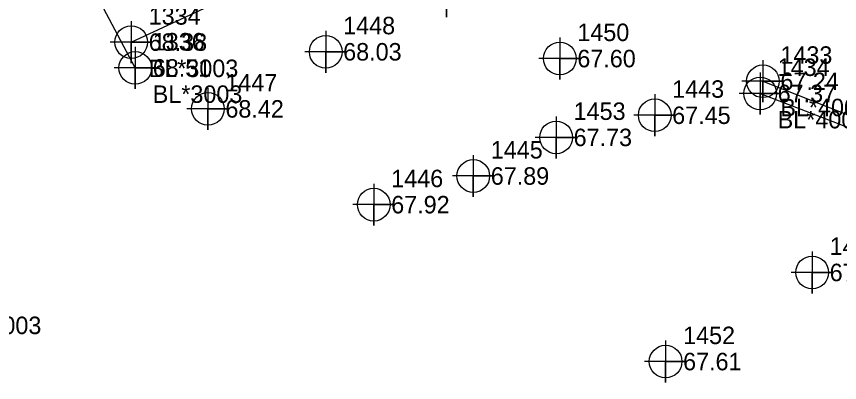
# Model space of a CAD drawing. Extents: x 2062781 to 2066835, y 358981 to 366501.
# Drawn here: x 2066613.7 to 2066731.6, y 366158.4 to 366210.8 of the extents above; entities that cross this region are included whole.
import ezdxf

# ---------------------------------------------------------------- set-up
doc = ezdxf.new("R2010")
doc.units = 0
for name, color, linetype in [('Exist DTM Breakline', 7, 'Continuous'), ('Exist DTM Breakline Cogo Comment', 7, 'Continuous'), ('Exist DTM Breakline Cogo Elevation', 7, 'Continuous'), ('Exist DTM Breakline Cogo Number', 7, 'Continuous'), ('Exist DTM Breakline Cogo Point CELL', 7, 'Continuous'), ('Exist DTM Regular Point CELL', 7, 'Continuous'), ('Exist DTM Regular Point Cogo Elevation', 7, 'Continuous'), ('Exist DTM Regular Point Cogo Number', 7, 'Continuous'), ('Exist DTM Ridgeline', 7, 'Continuous'), ('Exist DTM Ridgeline Cogo Comment', 7, 'Continuous'), ('Exist DTM Ridgeline Cogo Elevation', 7, 'Continuous'), ('Exist DTM Ridgeline Cogo Number', 7, 'Continuous'), ('Exist DTM Ridgeline Cogo Point CELL', 7, 'Continuous'), ('Exist Roads EOP Other', 7, 'Continuous'), ('Exist Roads EOP Other Cogo Comment', 7, 'Continuous'), ('Exist Roads EOP Other Cogo Elevation', 7, 'Continuous'), ('Exist Roads EOP Other Cogo Number', 7, 'Continuous'), ('Exist Roads EOP Other Cogo Point CELL', 7, 'Continuous')]:
    doc.layers.add(name, color=color, linetype=linetype)

msp = doc.modelspace()

# ---------------------------------------------------------------- linework, layer by layer
at = {"layer": 'Exist DTM Breakline'}
msp.add_lwpolyline([(2066720.6, 366201.51), (2066752.02, 366189.07), (2066783.18, 366175.87), (2066796.68, 366170.3)], dxfattribs=at)
at = {"layer": 'Exist DTM Breakline Cogo Point CELL'}
msp.add_lwpolyline([(2066720.6, 366204.51), (2066720.6, 366198.51), (2066720.6, 366201.51), (2066723.6, 366201.51), (2066717.6, 366201.51)], dxfattribs=at)
msp.add_circle((2066720.6, 366201.51), 2.34, dxfattribs=at)
at = {"layer": 'Exist DTM Regular Point CELL'}
for points in [[(2066675.3, 366216.67), (2066675.3, 366210.67), (2066675.3, 366213.67), (2066678.3, 366213.67), (2066672.3, 366213.67)], [(2066658.01, 366208.73), (2066658.01, 366202.73), (2066658.01, 366205.73), (2066661.01, 366205.73), (2066655.01, 366205.73)], [(2066691.53, 366207.76), (2066691.53, 366201.76), (2066691.53, 366204.76), (2066694.53, 366204.76), (2066688.53, 366204.76)], [(2066641.15, 366200.56), (2066641.15, 366194.56), (2066641.15, 366197.56), (2066644.15, 366197.56), (2066638.15, 366197.56)], [(2066705.11, 366199.65), (2066705.11, 366193.65), (2066705.11, 366196.65), (2066708.11, 366196.65), (2066702.11, 366196.65)], [(2066691, 366196.48), (2066691, 366190.48), (2066691, 366193.48), (2066694, 366193.48), (2066688, 366193.48)], [(2066679.14, 366190.96), (2066679.14, 366184.96), (2066679.14, 366187.96), (2066682.14, 366187.96), (2066676.14, 366187.96)], [(2066664.89, 366186.86), (2066664.89, 366180.86), (2066664.89, 366183.86), (2066667.89, 366183.86), (2066661.89, 366183.86)], [(2066727.65, 366177.16), (2066727.65, 366171.16), (2066727.65, 366174.16), (2066730.65, 366174.16), (2066724.65, 366174.16)], [(2066706.67, 366164.41), (2066706.67, 366158.41), (2066706.67, 366161.41), (2066709.67, 366161.41), (2066703.67, 366161.41)]]:
    msp.add_lwpolyline(points, dxfattribs=at)
for centre in [(2066658.01, 366205.73), (2066691.53, 366204.76), (2066641.15, 366197.56), (2066705.11, 366196.65), (2066691, 366193.48), (2066679.14, 366187.96), (2066664.89, 366183.86), (2066727.65, 366174.16), (2066706.67, 366161.41)]:
    msp.add_circle(centre, 2.34, dxfattribs=at)
at = {"layer": 'Exist DTM Ridgeline'}
msp.add_lwpolyline([(2066720.21, 366199.77), (2066751.03, 366187.9), (2066782.4, 366173.88), (2066796.38, 366168.62)], dxfattribs=at)
at = {"layer": 'Exist DTM Ridgeline Cogo Point CELL'}
msp.add_lwpolyline([(2066720.21, 366202.77), (2066720.21, 366196.77), (2066720.21, 366199.77), (2066723.21, 366199.77), (2066717.21, 366199.77)], dxfattribs=at)
msp.add_circle((2066720.21, 366199.77), 2.34, dxfattribs=at)
at = {"layer": 'Exist Roads EOP Other'}
for p, q in [((2066630.75, 366203.42), (2066616.29, 366230.7)), ((2066630.17, 366207.11), (2066674.94, 366228.04))]:
    msp.add_line(p, q, dxfattribs=at)
at = {"layer": 'Exist Roads EOP Other Cogo Point CELL'}
for points in [[(2066630.17, 366210.11), (2066630.17, 366204.11), (2066630.17, 366207.11), (2066633.17, 366207.11), (2066627.17, 366207.11)], [(2066630.75, 366206.42), (2066630.75, 366200.42), (2066630.75, 366203.42), (2066633.75, 366203.42), (2066627.75, 366203.42)]]:
    msp.add_lwpolyline(points, dxfattribs=at)
for centre in [(2066630.17, 366207.11), (2066630.75, 366203.42)]:
    msp.add_circle(centre, 2.34, dxfattribs=at)

# ---------------------------------------------------------------- texts
at = {"layer": 'Exist DTM Breakline Cogo Comment'}
msp.add_text('BL*4005', height=2.5, dxfattribs=at).set_placement((2066723.1, 366196.51))
at = {"layer": 'Exist DTM Breakline Cogo Elevation'}
msp.add_text('67.24', height=2.5, dxfattribs=at).set_placement((2066723.1, 366200.26))
at = {"layer": 'Exist DTM Breakline Cogo Number'}
msp.add_text('1433', height=2.5, dxfattribs=at).set_placement((2066723.1, 366204.01))
at = {"layer": 'Exist DTM Regular Point Cogo Elevation'}
for s, p in [('68.03', (2066660.51, 366204.48)), ('67.60', (2066694.03, 366203.51)), ('68.42', (2066643.65, 366196.31)), ('67.45', (2066707.61, 366195.4)), ('67.73', (2066693.5, 366192.23)), ('67.89', (2066681.64, 366186.71)), ('67.92', (2066667.39, 366182.61)), ('67.56', (2066730.15, 366172.91)), ('67.61', (2066709.17, 366160.16))]:
    msp.add_text(s, height=2.5, dxfattribs=at).set_placement(p)
at = {"layer": 'Exist DTM Regular Point Cogo Number'}
for s, p in [('1448', (2066660.51, 366208.23)), ('1450', (2066694.03, 366207.26)), ('1447', (2066643.65, 366200.06)), ('1443', (2066707.61, 366199.15)), ('1453', (2066693.5, 366195.98)), ('1445', (2066681.64, 366190.46)), ('1446', (2066667.39, 366186.36)), ('1451', (2066730.15, 366176.66)), ('1452', (2066709.17, 366163.91))]:
    msp.add_text(s, height=2.5, dxfattribs=at).set_placement(p)
at = {"layer": 'Exist DTM Ridgeline Cogo Comment'}
msp.add_text('BL*4002', height=2.5, dxfattribs=at).set_placement((2066722.71, 366194.77))
at = {"layer": 'Exist DTM Ridgeline Cogo Elevation'}
msp.add_text('67.37', height=2.5, dxfattribs=at).set_placement((2066722.71, 366198.52))
at = {"layer": 'Exist DTM Ridgeline Cogo Number'}
msp.add_text('1434', height=2.5, dxfattribs=at).set_placement((2066722.71, 366202.27))
at = {"layer": 'Exist Roads EOP Other Cogo Comment'}
for s, p in [('BL*3003', (2066632.67, 366202.11)), ('BL*3003', (2066633.25, 366198.42)), ('EL*3003', (2066604.48, 366165.34))]:
    msp.add_text(s, height=2.5, dxfattribs=at).set_placement(p)
at = {"layer": 'Exist Roads EOP Other Cogo Elevation'}
for s, p in [('68.38', (2066632.67, 366205.86)), ('68.51', (2066633.25, 366202.17))]:
    msp.add_text(s, height=2.5, dxfattribs=at).set_placement(p)
at = {"layer": 'Exist Roads EOP Other Cogo Number'}
for s, p in [('1334', (2066632.67, 366209.61)), ('1336', (2066633.25, 366205.92))]:
    msp.add_text(s, height=2.5, dxfattribs=at).set_placement(p)

doc.saveas('drawing.dxf')
